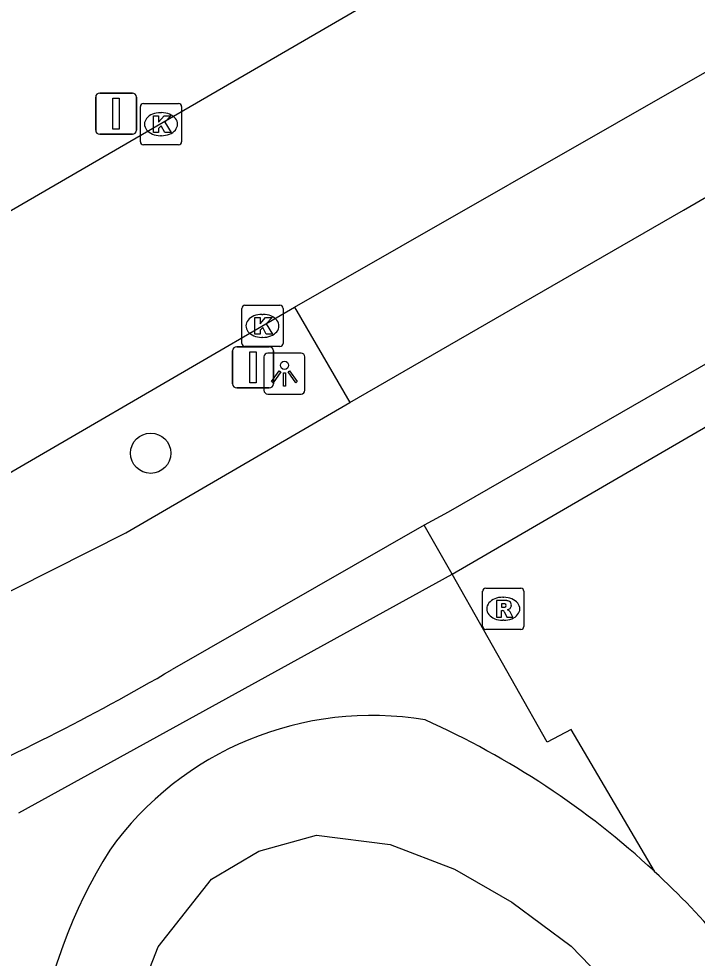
# Model space of a CAD drawing. Extents: x 159040 to 160094, y 381214 to 382518.
# Drawn here: x 159401.03 to 159417.5, y 382302.69 to 382325.49 of the extents above; entities that cross this region are included whole.
import ezdxf

# ---------------------------------------------------------------- set-up
doc = ezdxf.new("R2010")
doc.units = 0
for name, color, linetype in [('IMGEO_Boom', 7, 'Continuous'), ('IMGEO_Erf', 7, 'Continuous'), ('IMGEO_Fietspad_gesloten', 7, 'Continuous'), ('IMGEO_Groenvoorziening', 7, 'Continuous'), ('IMGEO_Kolk', 7, 'Continuous'), ('IMGEO_Lichtpunt', 7, 'Continuous'), ('IMGEO_Rijbaan_lokaal_open', 7, 'Continuous'), ('IMGEO_Rioolput', 7, 'Continuous'), ('IMGEO_Verkeersbordpaal', 7, 'Continuous'), ('IMGEO_Voetpad_open', 7, 'Continuous'), ('IMGEO_Waterloop', 7, 'Continuous')]:
    doc.layers.add(name, color=color, linetype=linetype)

msp = doc.modelspace()

# ---------------------------------------------------------------- linework, layer by layer
at = {"layer": 'IMGEO_Boom'}
msp.add_circle((159404.232, 382314.943), 0.489, dxfattribs=at)
at = {"layer": 'IMGEO_Erf'}
msp.add_arc((159402.582, 382289.794), 20.433, 40.2574, 47.2327, dxfattribs=at)
at = {"layer": 'IMGEO_Fietspad_gesloten'}
for points in [[(159409.064, 382316.173), (159413.503, 382318.73), (159417.165, 382320.842), (159418.59, 382321.667)], [(159420.131, 382318.504), (159411.452, 382313.515), (159410.868, 382313.197)], [(159397.349, 382309.85), (159403.629, 382313.01), (159409.064, 382316.173)], [(159410.868, 382313.197), (159404.755, 382309.691)]]:
    msp.add_lwpolyline(points, dxfattribs=at)
msp.add_arc((159374.693, 382361.523), 59.919, 293.61289, 300.1131, dxfattribs=at)
at = {"layer": 'IMGEO_Groenvoorziening'}
msp.add_lwpolyline([(159416.457, 382304.795), (159414.439, 382308.236), (159413.857, 382307.93), (159411.549, 382312.006)], dxfattribs=at)
for centre, radius, start, end in [((159409.588, 382300.78), 7.798, 80.3623, 144.5048), ((159402.517, 382289.729), 20.526, 47.2231, 65.9163), ((159413.858, 382298.663), 12.527, 147.9617, 194.7701)]:
    msp.add_arc(centre, radius, start, end, dxfattribs=at)
at = {"layer": 'IMGEO_Kolk'}
for p, q in [((159404.057, 382323.43), (159404.909, 382323.43)), ((159403.982, 382322.504), (159403.982, 382323.356)), ((159404.47, 382323.21), (159404.495, 382323.21)), ((159404.983, 382323.356), (159404.983, 382322.504)), ((159404.493, 382322.65), (159404.468, 382322.65)), ((159404.909, 382322.43), (159404.057, 382322.43)), ((159406.443, 382317.608), (159406.443, 382318.46)), ((159406.518, 382318.534), (159407.37, 382318.534)), ((159407.444, 382318.46), (159407.444, 382317.608)), ((159406.931, 382318.314), (159406.956, 382318.314)), ((159406.954, 382317.754), (159406.929, 382317.754)), ((159407.37, 382317.534), (159406.518, 382317.534))]:
    msp.add_line(p, q, dxfattribs=at)
for points in [[(159404.057, 382323.43), (159404.909, 382323.43)], [(159403.982, 382322.504), (159403.982, 382323.356)], [(159404.983, 382323.356), (159404.983, 382322.504)], [(159404.303, 382323.13), (159404.426, 382323.13), (159404.426, 382322.979), (159404.556, 382323.13), (159404.72, 382323.13), (159404.574, 382322.979), (159404.727, 382322.73), (159404.575, 382322.73), (159404.49, 382322.894), (159404.426, 382322.827), (159404.426, 382322.73), (159404.303, 382322.73), (159404.303, 382323.13)], [(159404.909, 382322.43), (159404.057, 382322.43)], [(159406.443, 382317.608), (159406.443, 382318.46)], [(159406.518, 382318.534), (159407.37, 382318.534)], [(159407.444, 382318.46), (159407.444, 382317.608)], [(159406.764, 382318.234), (159406.887, 382318.234), (159406.887, 382318.083), (159407.017, 382318.234), (159407.181, 382318.234), (159407.035, 382318.083), (159407.188, 382317.834), (159407.036, 382317.834), (159406.951, 382317.998), (159406.887, 382317.931), (159406.887, 382317.834), (159406.764, 382317.834), (159406.764, 382318.234)], [(159407.37, 382317.534), (159406.518, 382317.534)]]:
    msp.add_lwpolyline(points, dxfattribs=at)
for centre, start, end in [((159404.059, 382323.354), 91.552, 178.448), ((159404.059, 382323.354), 91.552, 178.448), ((159404.907, 382323.354), 1.552, 88.448), ((159404.907, 382323.354), 1.552, 88.448), ((159404.059, 382322.506), 181.552, 268.448), ((159404.059, 382322.506), 181.552, 268.448), ((159404.907, 382322.506), 271.552, 358.448), ((159404.907, 382322.506), 271.552, 358.448), ((159406.52, 382318.458), 91.552, 178.448), ((159406.52, 382318.458), 91.552, 178.448), ((159407.368, 382318.458), 1.552, 88.448), ((159407.368, 382318.458), 1.552, 88.448), ((159406.52, 382317.61), 181.552, 268.448), ((159406.52, 382317.61), 181.552, 268.448), ((159407.368, 382317.61), 271.552, 358.448), ((159407.368, 382317.61), 271.552, 358.448)]:
    msp.add_arc(centre, 0.0765, start, end, dxfattribs=at)
for centre, major_axis, ratio, start_param, end_param in [((159404.469, 382322.93), (-0.387, 0.002), 0.722429, 4.712389, 7.853982), ((159404.494, 382322.93), (-0.39, 0.002), 0.717154, 1.570796, 4.712389), ((159406.93, 382318.034), (-0.387, 0.002), 0.722429, 4.712389, 7.853982), ((159406.955, 382318.034), (-0.39, 0.002), 0.717154, 1.570796, 4.712389)]:
    msp.add_ellipse(centre, major_axis=major_axis, ratio=ratio, start_param=start_param, end_param=end_param, dxfattribs=at)
at = {"layer": 'IMGEO_Lichtpunt'}
for p, q in [((159406.98, 382317.28), (159406.98, 382316.473)), ((159406.98, 382317.28), (159406.98, 382316.473)), ((159407.882, 382317.375), (159407.074, 382317.375)), ((159407.882, 382317.375), (159407.074, 382317.375)), ((159407.976, 382316.473), (159407.976, 382317.28)), ((159407.976, 382316.473), (159407.976, 382317.28)), ((159407.074, 382316.379), (159407.882, 382316.379)), ((159407.074, 382316.379), (159407.882, 382316.379))]:
    msp.add_line(p, q, dxfattribs=at)
for points in [[(159407.354, 382316.944), (159407.393, 382316.916), (159407.205, 382316.654), (159407.167, 382316.681), (159407.354, 382316.944)], [(159407.456, 382316.896), (159407.503, 382316.896), (159407.503, 382316.574), (159407.456, 382316.574), (159407.456, 382316.896)], [(159407.566, 382316.916), (159407.604, 382316.943), (159407.791, 382316.681), (159407.752, 382316.653), (159407.566, 382316.916)]]:
    msp.add_lwpolyline(points, dxfattribs=at)
msp.add_circle((159407.479, 382317.078), 0.0994, dxfattribs=at)
for centre, start, end in [((159407.074, 382317.28), 90, 180), ((159407.074, 382317.28), 90, 180), ((159407.882, 382317.28), 0, 90), ((159407.882, 382317.28), 0, 90), ((159407.074, 382316.473), 180, 270), ((159407.074, 382316.473), 180, 270), ((159407.882, 382316.473), 270, 0), ((159407.882, 382316.473), 270, 360)]:
    msp.add_arc(centre, 0.0946, start, end, dxfattribs=at)
at = {"layer": 'IMGEO_Rijbaan_lokaal_open'}
for points in [[(159412.772, 382327.702), (159409.525, 382325.864), (159398.221, 382319.314)], [(159407.722, 382318.487), (159418.136, 382324.44), (159419.325, 382325.127)], [(159398.953, 382313.388), (159407.722, 382318.487)]]:
    msp.add_lwpolyline(points, dxfattribs=at)
at = {"layer": 'IMGEO_Rioolput'}
for p, q in [((159412.29, 382310.741), (159412.29, 382311.593)), ((159412.365, 382311.667), (159413.217, 382311.667)), ((159413.291, 382311.593), (159413.291, 382310.741)), ((159412.778, 382311.447), (159412.803, 382311.447)), ((159412.801, 382310.887), (159412.776, 382310.887)), ((159413.217, 382310.667), (159412.365, 382310.667))]:
    msp.add_line(p, q, dxfattribs=at)
for points in [[(159412.29, 382310.741), (159412.29, 382311.593)], [(159412.365, 382311.667), (159413.217, 382311.667)], [(159413.291, 382311.593), (159413.291, 382310.741)], [(159412.879, 382311.365), (159412.627, 382311.367), (159412.627, 382310.967)], [(159412.627, 382310.967), (159412.751, 382310.967), (159412.751, 382311.129), (159412.762, 382311.129)], [(159412.805, 382311.286), (159412.751, 382311.286), (159412.751, 382311.205)], [(159412.751, 382311.205), (159412.803, 382311.205)], [(159412.809, 382311.1), (159412.88, 382310.967), (159413.02, 382310.967), (159412.955, 382311.093)], [(159413.217, 382310.667), (159412.365, 382310.667)]]:
    msp.add_lwpolyline(points, dxfattribs=at)
for centre, radius, start, end in [((159412.367, 382311.591), 0.0765, 91.552, 178.448), ((159412.367, 382311.591), 0.0765, 91.552, 178.448), ((159413.215, 382311.591), 0.0765, 1.552, 88.448), ((159413.215, 382311.591), 0.0765, 1.552, 88.448), ((159412.878, 382311.255), 0.109, 350.3612, 89.416), ((159412.761, 382311.076), 0.0533, 26.0293, 88.6989), ((159412.787, 382311.394), 0.19, 274.7715, 282.9687), ((159412.811, 382311.19), 0.0964, 77.0061, 93.1865), ((159412.825, 382311.247), 0.0378, 276.6634, 79.6772), ((159412.876, 382311.255), 0.112, 277.5842, 350.9817), ((159412.86, 382311.04), 0.108, 29.5134, 73.7905), ((159412.367, 382310.743), 0.0765, 181.552, 268.448), ((159412.367, 382310.743), 0.0765, 181.552, 268.448), ((159413.215, 382310.743), 0.0765, 271.552, 358.448), ((159413.215, 382310.743), 0.0765, 271.552, 358.448)]:
    msp.add_arc(centre, radius, start, end, dxfattribs=at)
for centre, major_axis, ratio, start_param, end_param in [((159412.777, 382311.167), (-0.387, 0.002), 0.722429, 4.712389, 7.853982), ((159412.802, 382311.167), (-0.39, 0.002), 0.717154, 1.570796, 4.712389)]:
    msp.add_ellipse(centre, major_axis=major_axis, ratio=ratio, start_param=start_param, end_param=end_param, dxfattribs=at)
at = {"layer": 'IMGEO_Verkeersbordpaal'}
for p, q in [((159402.997, 382323.685), (159403.787, 382323.685)), ((159403.787, 382323.685), (159402.997, 382323.685)), ((159402.897, 382322.785), (159402.897, 382323.585)), ((159402.897, 382323.585), (159402.897, 382322.785)), ((159403.887, 382323.585), (159403.887, 382322.785)), ((159403.887, 382322.785), (159403.887, 382323.585)), ((159403.787, 382322.685), (159402.997, 382322.685)), ((159402.997, 382322.685), (159403.787, 382322.685)), ((159406.321, 382317.528), (159407.111, 382317.528)), ((159407.111, 382317.528), (159406.321, 382317.528)), ((159406.221, 382316.628), (159406.221, 382317.428)), ((159406.221, 382317.428), (159406.221, 382316.628)), ((159407.211, 382317.428), (159407.211, 382316.628)), ((159407.211, 382316.628), (159407.211, 382317.428)), ((159407.111, 382316.528), (159406.321, 382316.528)), ((159406.321, 382316.528), (159407.111, 382316.528))]:
    msp.add_line(p, q, dxfattribs=at)
for points in [[(159403.317, 382323.56), (159403.467, 382323.56), (159403.467, 382322.81), (159403.317, 382322.81), (159403.317, 382323.56)], [(159406.641, 382317.403), (159406.791, 382317.403), (159406.791, 382316.653), (159406.641, 382316.653), (159406.641, 382317.403)]]:
    msp.add_lwpolyline(points, dxfattribs=at)
for centre, start, end in [((159402.997, 382323.585), 90, 180), ((159402.997, 382323.585), 90, 180), ((159403.787, 382323.585), 0, 90), ((159403.787, 382323.585), 360, 90), ((159402.997, 382322.785), 180, 270), ((159402.997, 382322.785), 180, 270), ((159403.787, 382322.785), 270, 0), ((159403.787, 382322.785), 270, 0), ((159406.321, 382317.428), 90, 180), ((159406.321, 382317.428), 90, 180), ((159407.111, 382317.428), 0, 90), ((159407.111, 382317.428), 360, 90), ((159406.321, 382316.628), 180, 270), ((159406.321, 382316.628), 180, 270), ((159407.111, 382316.628), 270, 0), ((159407.111, 382316.628), 270, 0)]:
    msp.add_arc(centre, 0.1, start, end, dxfattribs=at)
at = {"layer": 'IMGEO_Voetpad_open'}
for points in [[(159407.722, 382318.487), (159409.064, 382316.173)], [(159411.549, 382312.006), (159420.799, 382317.382)], [(159411.549, 382312.006), (159410.868, 382313.197)], [(159401.031, 382306.213), (159411.549, 382312.006)]]:
    msp.add_lwpolyline(points, dxfattribs=at)
at = {"layer": 'IMGEO_Waterloop'}
msp.add_lwpolyline([(159403.697, 382301.113), (159404.416, 382302.961), (159405.71, 382304.603), (159406.859, 382305.281), (159408.256, 382305.671), (159410.042, 382305.445), (159411.603, 382304.85), (159412.999, 382304.049), (159414.436, 382302.981), (159415.607, 382301.77)], dxfattribs=at)

doc.saveas('drawing.dxf')
